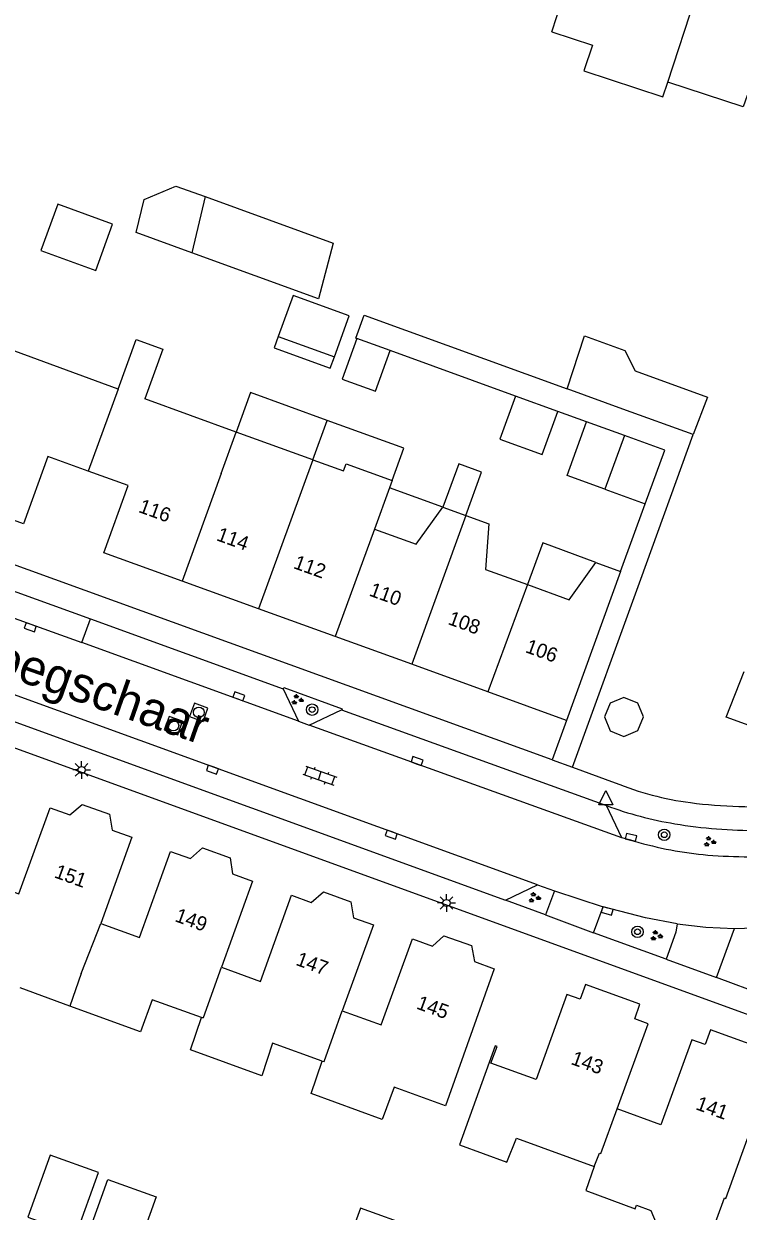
# Model space of a CAD drawing. Extents: x 137999 to 141000, y 397500 to 400501.
# Drawn here: x 138730.5 to 138780.6, y 400038.2 to 400121.4 of the extents above; entities that cross this region are included whole.
import ezdxf

# ---------------------------------------------------------------- set-up
doc = ezdxf.new("R2010")
doc.units = 0
for name, color, linetype in [('gg-afsc-erfafscheiding', 7, 'Continuous'), ('gg-anno-huisnummerreeks BGT', 7, 'Continuous'), ('gg-anno-openbare ruimte label', 7, 'Continuous'), ('gg-bbg-gedigitaliseerde bebouwing', 7, 'Continuous'), ('gg-bbg-gedigitaliseerde bijgebouw', 7, 'Continuous'), ('gg-bbg-hoofdgebouw', 7, 'Continuous'), ('gg-bbg-luifel en loopbrug', 7, 'Continuous'), ('gg-bbg-tussenscheiding', 7, 'Continuous'), ('gg-knt-verharding', 7, 'Continuous'), ('gg-knt-verharding nz', 7, 'Continuous'), ('gt-grn-weggrens', 7, 'Continuous'), ('gt-symb-boom', 7, 'Continuous'), ('gt-symb-groenvak', 7, 'Continuous'), ('gt-symb-klinker verharding', 7, 'Continuous'), ('gt-symb-kolk', 7, 'Continuous'), ('gt-symb-lichtmast', 7, 'Continuous'), ('gt-symb-rioolschacht', 7, 'Continuous'), ('gt-symb-waterafsluiter', 7, 'Continuous')]:
    doc.layers.add(name, color=color, linetype=linetype)

# ---------------------------------------------------------------- blocks, each defined once
blk = doc.blocks.new('gt0-RS')
at = {"layer": 'gt-symb-rioolschacht'}
blk.add_lwpolyline([(-0.5, -0.5), (0.5, -0.5), (0.5, 0.5), (-0.5, 0.5)], close=True, dxfattribs=at)
blk.add_circle((0, 0), 0.375, dxfattribs=at)
blk = doc.blocks.new('gt0-KOLK')
at = {"layer": 'gt-symb-kolk'}
blk.add_lwpolyline([(0, 0), (0.375, 0), (0.375, 0.4), (-0.375, 0.4), (-0.375, 0), (0, 0)], dxfattribs=at)
blk = doc.blocks.new('gt0-GRVAK')
at = {"layer": 'gt-symb-groenvak'}
for p, q in [((-0.11, 0.189), (-0.228, 0.24)), ((-0.182, 0.153), (0.088, 0.153)), ((-0.091, 0.211), (-0.156, 0.322)), ((-0.047, 0.214), (-0.047, 0.393)), ((-0.004, 0.211), (0.061, 0.322)), ((0.015, 0.189), (0.133, 0.24)), ((0.262, -0.052), (0.197, 0.059)), ((0.305, -0.049), (0.305, 0.13)), ((0.349, -0.052), (0.414, 0.059)), ((-0.245, -0.228), (-0.363, -0.177)), ((-0.318, -0.264), (-0.047, -0.264)), ((-0.226, -0.206), (-0.291, -0.095)), ((-0.183, -0.203), (-0.183, -0.024)), ((-0.139, -0.206), (-0.074, -0.095)), ((-0.12, -0.228), (-0.002, -0.177)), ((0.243, -0.074), (0.125, -0.023)), ((0.17, -0.11), (0.441, -0.11)), ((0.368, -0.074), (0.486, -0.023))]:
    blk.add_line(p, q, dxfattribs=at)
blk = doc.blocks.new('gt0-WAFSL')
at = {"layer": 'gt-symb-waterafsluiter'}
for p, q in [((-0.5, -0.333), (0, 0.667)), ((0, 0.667), (0.5, -0.333)), ((0.5, -0.333), (-0.5, -0.333))]:
    blk.add_line(p, q, dxfattribs=at)
blk = doc.blocks.new('gt0-KL1')
at = {"layer": 'gt-symb-klinker verharding'}
for p, q in [((-1.15, 0.3), (1.15, 0.3)), ((-1, -0.3), (-1, 0.3)), ((-0.5, 0.3), (-0.5, 0.45)), ((0, -0.3), (0, 0.3)), ((0.5, 0.3), (0.5, 0.45)), ((1, -0.3), (1, 0.3)), ((-1.15, -0.3), (1.15, -0.3)), ((-0.5, -0.45), (-0.5, -0.3)), ((0.5, -0.45), (0.5, -0.3))]:
    blk.add_line(p, q, dxfattribs=at)
blk = doc.blocks.new('gt0-BOOM')
at = {"layer": 'gt-symb-boom'}
for radius in [0.4, 0.2]:
    blk.add_circle((0, 0), radius, dxfattribs=at)
blk = doc.blocks.new('gt0-LMAST')
at = {"layer": 'gt-symb-lichtmast'}
for p, q in [((-0.182, 0.173), (-0.447, 0.438)), ((-0.005, 0.246), (-0.005, 0.621)), ((0.172, 0.173), (0.437, 0.438)), ((-0.255, -0.004), (-0.63, -0.004)), ((-0.182, -0.181), (-0.447, -0.446)), ((-0.005, -0.254), (-0.005, -0.629)), ((0.437, -0.446), (0.172, -0.181)), ((0.245, -0.004), (0.62, -0.004))]:
    blk.add_line(p, q, dxfattribs=at)
blk.add_circle((-0.005, -0.004), 0.25, dxfattribs=at)

msp = doc.modelspace()

# ---------------------------------------------------------------- linework, layer by layer
at = {"layer": 'gg-afsc-erfafscheiding'}
for p, q in [((138764.971, 400095.285), (138756.191, 400098.473)), ((138769.949, 400093.477), (138767.94, 400094.206)), ((138773.742, 400082.462), (138777.41, 400092.594)), ((138772.335, 400082.982), (138774.059, 400087.729)), ((138768.953, 400069.274), (138773.742, 400082.462)), ((138768.953, 400069.274), (138771.952, 400068.187))]:
    msp.add_line(p, q, dxfattribs=at)
msp.add_lwpolyline([(138753.864, 400099.318), (138753.788, 400099.345), (138754.37, 400100.949), (138768.587, 400095.794)], dxfattribs=at)
for centre, radius, start, end in [((138779.985, 400087.875), 21.263, 247.80437, 262.52653), ((138781.551, 400099.79), 33.281, 262.52149, 274.26352)]:
    msp.add_arc(centre, radius, start, end, dxfattribs=at)
at = {"layer": 'gg-bbg-gedigitaliseerde bebouwing'}
for p, q in [((138737.127, 400095.78), (138729.891, 400098.433)), ((138745.404, 400092.762), (138739.006, 400095.095)), ((138750.773, 400090.815), (138745.404, 400092.762)), ((138756.327, 400089.38), (138756.141, 400088.867)), ((138756.141, 400088.867), (138755.087, 400085.96)), ((138770.592, 400083.626), (138772.335, 400082.982))]:
    msp.add_line(p, q, dxfattribs=at)
for points in [[(138767.505, 400120.811), (138770.357, 400119.881), (138769.768, 400118.075), (138775.302, 400116.271), (138775.633, 400117.287)], [(138781.193, 400116.359), (138780.929, 400115.553), (138775.633, 400117.287)], [(138737.127, 400095.78), (138738.394, 400099.256), (138740.273, 400098.571), (138739.006, 400095.095)], [(138750.773, 400090.815), (138752.917, 400090.038), (138753.102, 400090.549), (138756.327, 400089.38)], [(138755.087, 400085.96), (138758.018, 400084.896), (138759.889, 400087.506)], [(138761.497, 400086.922), (138763.094, 400086.342), (138762.876, 400083.137), (138765.807, 400082.071)], [(138765.807, 400082.071), (138768.738, 400081.006), (138770.592, 400083.626)]]:
    msp.add_lwpolyline(points, dxfattribs=at)
at = {"layer": 'gg-bbg-gedigitaliseerde bijgebouw'}
for p, q in [((138748.346, 400099.465), (138752.28, 400098.037)), ((138756.191, 400098.473), (138753.864, 400099.318)), ((138772.495, 400094.377), (138768.587, 400095.794)), ((138767.94, 400094.206), (138764.971, 400095.285)), ((138777.41, 400092.594), (138772.495, 400094.377)), ((138772.604, 400092.513), (138771.239, 400088.753)), ((138771.239, 400088.753), (138774.059, 400087.729))]:
    msp.add_line(p, q, dxfattribs=at)
for points in [[(138742.307, 400105.324), (138738.397, 400106.74), (138738.952, 400109.054), (138741.178, 400110.004), (138743.219, 400109.265)], [(138743.219, 400109.265), (138752.199, 400106.009), (138751.179, 400102.106), (138742.307, 400105.324)], [(138752.28, 400098.037), (138753.322, 400100.909), (138749.388, 400102.337), (138748.346, 400099.465)], [(138753.864, 400099.318), (138752.831, 400096.472), (138755.158, 400095.627), (138756.191, 400098.473)], [(138768.587, 400095.794), (138769.805, 400099.503), (138772.631, 400098.474), (138773.36, 400097.048)], [(138773.36, 400097.048), (138778.419, 400095.214), (138777.41, 400092.594)], [(138764.971, 400095.285), (138763.874, 400092.263), (138766.843, 400091.185), (138767.94, 400094.206)], [(138774.059, 400087.729), (138775.424, 400091.489), (138772.604, 400092.513)], [(138761.497, 400086.922), (138762.6, 400089.958), (138760.992, 400090.542), (138759.889, 400087.506)], [(138773.536, 400071.836), (138773.933, 400072.804), (138773.53, 400073.769), (138772.561, 400074.167), (138771.596, 400073.763), (138771.199, 400072.795), (138771.602, 400071.829), (138772.571, 400071.432), (138773.536, 400071.836)], [(138732.363, 400042.073), (138730.812, 400037.742), (138734.202, 400036.529), (138735.752, 400040.86), (138732.363, 400042.073)], [(138735.193, 400036.996), (138736.406, 400040.385), (138739.796, 400039.172), (138738.582, 400035.783)], [(138754.113, 400038.364), (138753.089, 400035.544), (138756.847, 400034.179), (138757.874, 400037.004), (138754.113, 400038.364)]]:
    msp.add_lwpolyline(points, dxfattribs=at)
at = {"layer": 'gg-bbg-hoofdgebouw'}
for p, q in [((138772.335, 400082.982), (138768.55, 400072.558)), ((138746.976, 400080.378), (138741.617, 400082.32)), ((138752.345, 400078.432), (138746.976, 400080.378)), ((138757.703, 400076.49), (138752.345, 400078.432)), ((138763.043, 400074.554), (138757.703, 400076.49)), ((138768.55, 400072.558), (138763.043, 400074.554)), ((138733.751, 400052.533), (138730.268, 400053.818))]:
    msp.add_line(p, q, dxfattribs=at)
for points in [[(138767.505, 400120.811), (138769.608, 400127.278), (138772.461, 400126.35), (138774.19, 400131.666), (138779.761, 400129.854)], [(138735.027, 400090.028), (138732.207, 400091.05), (138730.497, 400086.343), (138724.999, 400088.34)], [(138741.617, 400082.32), (138736.125, 400084.311), (138737.829, 400089.012), (138735.027, 400090.028)], [(138785.516, 400070.672), (138779.737, 400072.777), (138780.985, 400075.991)], [(138727.445, 400061.383), (138730.179, 400060.393), (138732.363, 400066.438), (138733.747, 400065.936), (138734.601, 400066.662), (138736.532, 400065.98), (138736.724, 400064.856), (138738.091, 400064.361), (138735.909, 400058.32)], [(138735.909, 400058.32), (138738.621, 400057.339), (138740.8, 400063.371), (138742.192, 400062.873), (138743.042, 400063.613), (138744.986, 400062.926), (138745.155, 400061.802), (138746.554, 400061.284), (138744.376, 400055.256)], [(138744.376, 400055.256), (138747.108, 400054.267), (138749.288, 400060.301), (138750.665, 400059.8), (138751.518, 400060.543), (138753.446, 400059.834), (138753.629, 400058.718), (138755.015, 400058.221), (138752.838, 400052.195)], [(138752.838, 400052.195), (138755.563, 400051.209), (138757.743, 400057.242), (138759.149, 400056.729), (138759.951, 400057.462), (138761.879, 400056.777), (138762.094, 400055.655), (138763.472, 400055.154), (138760.067, 400045.552), (138756.466, 400046.846), (138755.637, 400044.578), (138750.655, 400046.397), (138751.425, 400048.673)], [(138772.093, 400045.329), (138774.264, 400051.292), (138773.324, 400051.634), (138773.679, 400052.661), (138769.88, 400054.043), (138769.504, 400053.009), (138768.567, 400053.347), (138766.407, 400047.386), (138763.246, 400048.526), (138763.675, 400049.71), (138763.557, 400049.753), (138761.04, 400042.818), (138764.37, 400041.593), (138765.033, 400043.269), (138770.478, 400041.286)], [(138742.971, 400051.731), (138739.508, 400052.982), (138738.707, 400050.72), (138733.751, 400052.533)], [(138751.425, 400048.673), (138747.956, 400049.925), (138747.188, 400047.643), (138742.199, 400049.46), (138742.971, 400051.731)], [(138780.836, 400042.152), (138783.005, 400048.118), (138782.053, 400048.454), (138782.435, 400049.487), (138778.631, 400050.87), (138778.255, 400049.836), (138777.313, 400050.174), (138775.143, 400044.206), (138772.093, 400045.329)], [(138770.478, 400041.286), (138769.893, 400039.602), (138773.356, 400038.324), (138773.442, 400038.572), (138774.459, 400038.197), (138775.279, 400036.276), (138778.194, 400035.223), (138778.622, 400036.417)]]:
    msp.add_lwpolyline(points, dxfattribs=at)
at = {"layer": 'gg-bbg-luifel en loopbrug'}
for p, q in [((138750.773, 400090.815), (138751.776, 400093.58)), ((138772.604, 400092.513), (138769.949, 400093.477)), ((138759.889, 400087.506), (138756.141, 400088.867))]:
    msp.add_line(p, q, dxfattribs=at)
for points in [[(138731.728, 400105.479), (138735.563, 400104.086), (138736.744, 400107.34), (138732.91, 400108.733), (138731.728, 400105.479)], [(138748.346, 400099.465), (138748.058, 400098.672), (138751.993, 400097.244), (138752.28, 400098.037)], [(138751.776, 400093.58), (138746.406, 400095.526), (138745.404, 400092.762)], [(138756.327, 400089.38), (138757.144, 400091.634), (138751.776, 400093.58)], [(138771.239, 400088.753), (138768.583, 400089.717), (138769.949, 400093.477)], [(138770.592, 400083.626), (138766.887, 400084.995), (138765.807, 400082.071)]]:
    msp.add_lwpolyline(points, dxfattribs=at)
at = {"layer": 'gg-bbg-tussenscheiding'}
for p, q in [((138775.633, 400117.287), (138779.761, 400129.854)), ((138743.219, 400109.265), (138742.307, 400105.324)), ((138737.127, 400095.78), (138735.027, 400090.028)), ((138744.347, 400089.859), (138745.404, 400092.762)), ((138750.773, 400090.815), (138746.976, 400080.378)), ((138744.347, 400089.859), (138741.617, 400082.32)), ((138759.889, 400087.506), (138761.497, 400086.922)), ((138761.497, 400086.922), (138757.703, 400076.49)), ((138755.087, 400085.96), (138752.345, 400078.432)), ((138765.807, 400082.071), (138763.043, 400074.554)), ((138734.549, 400054.814), (138735.909, 400058.32)), ((138734.549, 400054.814), (138733.751, 400052.533))]:
    msp.add_line(p, q, dxfattribs=at)
for points in [[(138742.971, 400051.731), (138743.104, 400051.721), (138744.376, 400055.256)], [(138751.425, 400048.673), (138751.568, 400048.641), (138752.838, 400052.195)], [(138770.478, 400041.286), (138770.852, 400042.233), (138770.946, 400042.199), (138772.093, 400045.329)], [(138778.622, 400036.417), (138779.602, 400039.082), (138779.706, 400039.045), (138780.836, 400042.152)]]:
    msp.add_lwpolyline(points, dxfattribs=at)
at = {"layer": 'gg-knt-verharding'}
for p, q in [((138767.543, 400069.785), (138693.532, 400096.618)), ((138783.952, 400050.934), (138695.919, 400082.954)), ((138727.625, 400080.516), (138734.588, 400078.008)), ((138709.787, 400079.746), (138764.279, 400059.967)), ((138734.588, 400078.008), (138735.202, 400079.669)), ((138735.202, 400079.669), (138748.705, 400074.776)), ((138748.705, 400074.776), (138749.767, 400072.505)), ((138750.509, 400072.223), (138752.774, 400073.291)), ((138752.774, 400073.291), (138771.338, 400066.584)), ((138749.767, 400072.505), (138750.509, 400072.223)), ((138768.55, 400072.558), (138767.543, 400069.785)), ((138772.411, 400064.326), (138771.338, 400066.584)), ((138773.304, 400064.093), (138772.411, 400064.326)), ((138764.279, 400059.967), (138766.502, 400061.033)), ((138766.502, 400061.033), (138767.695, 400060.613)), ((138767.071, 400058.935), (138764.279, 400059.967)), ((138767.695, 400060.613), (138767.071, 400058.935)), ((138767.695, 400060.613), (138771.111, 400059.485)), ((138770.428, 400057.665), (138771.111, 400059.485)), ((138775.534, 400055.816), (138770.428, 400057.665)), ((138779.048, 400054.526), (138780.314, 400057.965)), ((138780.314, 400057.965), (138784.389, 400058.097)), ((138784.525, 400052.51), (138779.048, 400054.526))]:
    msp.add_line(p, q, dxfattribs=at)
for points in [[(138748.705, 400074.776), (138748.752, 400074.858), (138752.816, 400073.367), (138752.774, 400073.291)], [(138776.295, 400058.292), (138774.072, 400058.707), (138771.111, 400059.485)], [(138776.295, 400058.292), (138776.194, 400057.71), (138775.534, 400055.816)], [(138776.295, 400058.292), (138778.299, 400058.062), (138780.314, 400057.965)]]:
    msp.add_lwpolyline(points, dxfattribs=at)
for centre, radius, start, end in [((138780.302, 400090.724), 25.75, 249.62848, 260.69888), ((138781.828, 400099.242), 34.403, 260.48364, 270.29005), ((138780.773, 400089.352), 26.34, 253.52817, 264.90632), ((138781.509, 400102.348), 39.353, 265.51818, 274.00985)]:
    msp.add_arc(centre, radius, start, end, dxfattribs=at)
at = {"layer": 'gg-knt-verharding nz'}
for p, q in [((138728.23, 400082.194), (138735.202, 400079.669)), ((138749.767, 400072.505), (138734.588, 400078.008)), ((138772.411, 400064.326), (138750.509, 400072.223)), ((138767.071, 400058.935), (138770.428, 400057.665)), ((138775.534, 400055.816), (138779.048, 400054.526))]:
    msp.add_line(p, q, dxfattribs=at)
msp.add_lwpolyline([(138766.502, 400061.033), (138716.289, 400079.266), (138710.298, 400081.351)], dxfattribs=at)
at = {"layer": 'gt-grn-weggrens'}
msp.add_line((138767.543, 400069.785), (138768.953, 400069.274), dxfattribs=at)

# ---------------------------------------------------------------- block references
at = {"layer": 'gt-symb-boom'}
for p in [(138750.725, 400073.309), (138775.39, 400064.539), (138773.517, 400057.739)]:
    msp.add_blockref('gt0-BOOM', p, dxfattribs=at)
at = {"layer": 'gt-symb-groenvak'}
for p in [(138749.666, 400074.003), (138778.555, 400064.056), (138766.28, 400060.131), (138774.826, 400057.459)]:
    msp.add_blockref('gt0-GRVAK', p, dxfattribs=at)
at = {"layer": 'gt-symb-klinker verharding', "rotation": -19.757899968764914}
msp.add_blockref('gt0-KL1', (138751.264, 400068.68), dxfattribs=at)
at = {"layer": 'gt-symb-kolk'}
for p, rotation in [((138731.047, 400079.268), 159.93365037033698), ((138745.519, 400074.06), -20.120165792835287), ((138758.005, 400069.516), -19.81181188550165), ((138743.801, 400069.292), 160.00710602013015), ((138756.339, 400064.735), 160.00710602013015), ((138773.023, 400064.161), -13.59156043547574), ((138771.449, 400059.391), 164.44827510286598)]:
    msp.add_blockref('gt0-KOLK', p, dxfattribs=dict(at, rotation=rotation))
at = {"layer": 'gt-symb-lichtmast'}
for p in [(138734.577, 400069.085), (138760.142, 400059.762)]:
    msp.add_blockref('gt0-LMAST', p, dxfattribs=at)
at = {"layer": 'gt-symb-rioolschacht'}
for p, rotation in [((138742.783, 400073.117), -19.93904791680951), ((138741.004, 400072.191), -19.9390479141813)]:
    msp.add_blockref('gt0-RS', p, dxfattribs=dict(at, rotation=rotation))
at = {"layer": 'gt-symb-waterafsluiter'}
msp.add_blockref('gt0-WAFSL', (138771.297, 400066.977), dxfattribs=at)

# ---------------------------------------------------------------- texts
at = {"layer": 'gg-anno-huisnummerreeks BGT'}
for s, rotation, p in [('116', 340.1, (138738.501, 400087.172)), ('114', 340.1, (138743.96, 400085.193)), ('112', 340.1, (138749.355, 400083.238)), ('110', 340.1, (138754.654, 400081.317)), ('108', 340.1, (138760.175, 400079.316)), ('106', 340.1, (138765.598, 400077.35)), ('151', 340.1, (138732.597, 400061.566)), ('149', 340.1, (138741.047, 400058.494)), ('147', 340, (138749.52, 400055.43)), ('145', 340, (138757.972, 400052.369)), ('143', 340.2, (138768.791, 400048.482)), ('141', 340.1, (138777.534, 400045.311))]:
    msp.add_text(s, height=1, rotation=rotation, dxfattribs=at).set_placement(p)
at = {"layer": 'gg-anno-openbare ruimte label'}
msp.add_text('De Ploegschaar', height=2.5, rotation=340.7, dxfattribs=at).set_placement((138720.489, 400078.697))

doc.saveas('drawing.dxf')
